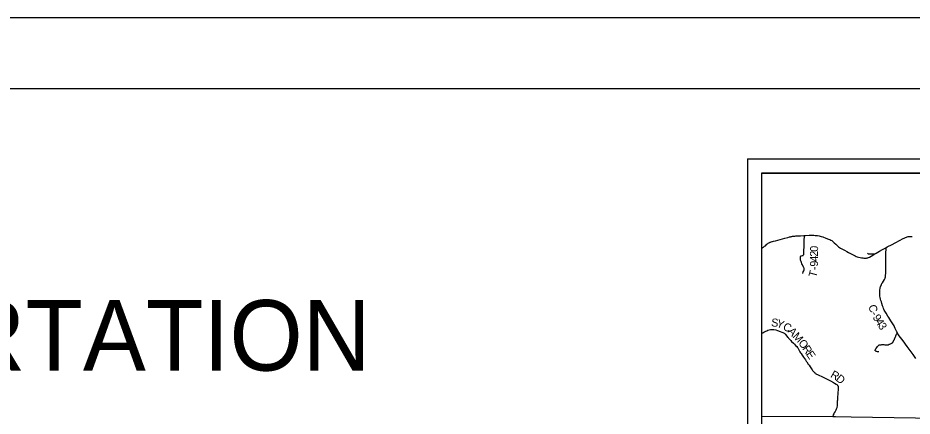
# Model space of a CAD drawing. Extents: x -10 to 158, y 8 to 33.
# Drawn here: x 143.32 to 149.67, y 30.14 to 32.96 of the extents above; entities that cross this region are included whole.
import ezdxf

# ---------------------------------------------------------------- set-up
doc = ezdxf.new("R2010")
doc.units = 0
for name, color, linetype in [('GM_X_County_Road', 7, 'Continuous'), ('GM_X_County_Road_Text', 7, 'Continuous'), ('GM_X_State_Route', 7, 'Continuous'), ('GM_X_Township_Road', 7, 'Continuous'), ('GM_X_Township_Road_Text', 7, 'Continuous'), ('GM_X_Township_Text', 7, 'Continuous'), ('SH_Border', 7, 'Continuous'), ('SH_Cut_Line', 7, 'Continuous'), ('SH_Data', 7, 'Continuous'), ('SH_Text', 7, 'Continuous')]:
    doc.layers.add(name, color=color, linetype=linetype)

msp = doc.modelspace()

# ---------------------------------------------------------------- linework, layer by layer
at = {"layer": 'GM_X_County_Road'}
for points in [[(149.568, 30.7293), (149.564, 30.737), (149.5594, 30.7464), (149.5529, 30.7612), (149.5472, 30.7737), (149.5438, 30.7804), (149.5405, 30.7864), (149.5355, 30.7943), (149.5222, 30.8153), (149.5148, 30.8267), (149.5069, 30.8386), (149.5008, 30.848), (149.4871, 30.8695), (149.4781, 30.8837), (149.4741, 30.8906), (149.4711, 30.8967), (149.4686, 30.9029), (149.4655, 30.9117), (149.4622, 30.9223), (149.4579, 30.9372), (149.4538, 30.9509), (149.4507, 30.9604), (149.4482, 30.9693), (149.4454, 30.9814), (149.4436, 30.9905), (149.4429, 30.9966), (149.4426, 31.0027), (149.4427, 31.0132), (149.4431, 31.0238), (149.444, 31.0342), (149.4453, 31.0447), (149.4465, 31.0513), (149.448, 31.0566), (149.4503, 31.063), (149.4539, 31.0708), (149.4578, 31.0786), (149.4615, 31.0849), (149.4689, 31.0964), (149.4759, 31.1082), (149.4785, 31.1132), (149.4802, 31.1173), (149.4814, 31.1209), (149.4827, 31.1264), (149.4837, 31.1326), (149.4843, 31.1382), (149.4847, 31.1495), (149.4848, 31.165), (149.4849, 31.1718), (149.4852, 31.1861), (149.4852, 31.2017), (149.4852, 31.2097), (149.4854, 31.2271), (149.4857, 31.2408), (149.4858, 31.2457), (149.4861, 31.2662), (149.4863, 31.2792), (149.4865, 31.3035), (149.4868, 31.3159), (149.4868, 31.3215), (149.4869, 31.3266), (149.4869, 31.3284), (149.4867, 31.3302), (149.4864, 31.3313), (149.4856, 31.3324), (149.4851, 31.3331)], [(149.6992, 30.5485), (149.6894, 30.5612), (149.6788, 30.5757), (149.6445, 30.623), (149.6371, 30.633), (149.6076, 30.673), (149.5895, 30.6975), (149.5808, 30.7096), (149.5718, 30.7229), (149.5683, 30.7288), (149.568, 30.7293)]]:
    msp.add_lwpolyline(points, dxfattribs=at)
at = {"layer": 'GM_X_State_Route'}
msp.add_lwpolyline([(148.6038, 31.3308), (148.6059, 31.3317), (148.6095, 31.3334), (148.6132, 31.3353), (148.6167, 31.3374), (148.6196, 31.3392), (148.6252, 31.3433), (148.6304, 31.3477), (148.6417, 31.3584), (148.6448, 31.361), (148.6479, 31.3634), (148.6511, 31.3656), (148.6541, 31.3674), (148.6572, 31.369), (148.6606, 31.3707), (148.6636, 31.3719), (148.667, 31.3731), (148.6718, 31.3746), (148.6776, 31.3763), (148.6821, 31.3775), (148.6891, 31.3793), (148.7013, 31.3824), (148.7178, 31.3869), (148.7698, 31.4012), (148.7908, 31.4069), (148.8018, 31.4097), (148.8082, 31.4113), (148.8143, 31.4126), (148.819, 31.4134), (148.824, 31.4142), (148.8281, 31.4148), (148.8326, 31.4154), (148.8393, 31.4161), (148.8468, 31.4167), (148.8616, 31.4177), (148.8796, 31.4187), (148.9033, 31.4199), (148.909, 31.4203), (148.9152, 31.4206), (148.9404, 31.4213), (148.9633, 31.4216), (148.9739, 31.4216), (148.985, 31.4211), (148.9942, 31.4202), (149.0016, 31.4192), (149.0119, 31.4172), (149.0197, 31.4154), (149.0269, 31.4134), (149.0381, 31.4097), (149.0597, 31.4019), (149.0776, 31.395), (149.0879, 31.3908), (149.0951, 31.3872), (149.1014, 31.3834), (149.1069, 31.3795), (149.1126, 31.3748), (149.1191, 31.369), (149.1306, 31.3577), (149.1377, 31.3508), (149.1437, 31.3454), (149.1496, 31.3407), (149.1562, 31.3359), (149.1641, 31.3309), (149.1737, 31.3252), (149.1917, 31.3154), (149.2076, 31.3069), (149.2207, 31.2998), (149.2442, 31.287), (149.258, 31.2799), (149.2676, 31.2753), (149.2751, 31.2722), (149.2827, 31.2695), (149.2923, 31.2668), (149.3026, 31.2644), (149.3131, 31.2623), (149.3229, 31.2608), (149.3304, 31.2599), (149.3373, 31.2596), (149.3435, 31.2598), (149.3492, 31.2605), (149.3541, 31.2615), (149.3583, 31.2628), (149.363, 31.2646), (149.3687, 31.2673), (149.3803, 31.2734), (149.408, 31.2893), (149.4164, 31.2941), (149.4417, 31.3086), (149.4622, 31.3203), (149.4851, 31.3331), (149.4947, 31.3385), (149.5045, 31.3439), (149.5206, 31.352), (149.5305, 31.3571), (149.5519, 31.3686), (149.5871, 31.3869), (149.6048, 31.3961), (149.6196, 31.4038), (149.6258, 31.4066), (149.6315, 31.4088), (149.638, 31.4108), (149.6452, 31.4125), (149.6506, 31.4134), (149.6549, 31.4136), (149.6635, 31.4133), (149.6727, 31.4125)], dxfattribs=at)
at = {"layer": 'GM_X_Township_Road'}
for points in [[(148.8967, 31.1501), (148.8968, 31.1519), (148.8973, 31.1556), (148.8982, 31.1591), (148.8996, 31.1625), (148.9033, 31.1695), (148.9043, 31.1717), (148.905, 31.1735), (148.9059, 31.1764), (148.9063, 31.1794), (148.9064, 31.1806), (148.9059, 31.1843), (148.9052, 31.1873), (148.904, 31.1909), (148.9015, 31.1966), (148.8943, 31.2111), (148.8902, 31.2195), (148.8864, 31.228), (148.8836, 31.2349), (148.8821, 31.2396), (148.881, 31.2445), (148.8804, 31.2488), (148.88, 31.2562), (148.8799, 31.2649), (148.88, 31.268), (148.8805, 31.2715), (148.8812, 31.273), (148.8822, 31.2741), (148.8833, 31.2751), (148.8844, 31.2758), (148.8873, 31.2767), (148.8935, 31.2775), (148.8959, 31.2783), (148.8976, 31.2791), (148.8995, 31.2806), (148.9008, 31.282), (148.9018, 31.2835), (148.9028, 31.2858), (148.9035, 31.2881), (148.9041, 31.2918), (148.9045, 31.2987), (148.9046, 31.3136), (148.9049, 31.3397), (148.9056, 31.3627), (148.9064, 31.3832), (148.907, 31.3944), (148.908, 31.4068), (148.9085, 31.4147), (148.909, 31.4203)], [(149.3556, 31.2959), (149.3574, 31.2933), (149.3587, 31.292), (149.3602, 31.2909), (149.3613, 31.2905), (149.3631, 31.2901), (149.3668, 31.2897), (149.3724, 31.2897), (149.3848, 31.2902), (149.3946, 31.2905), (149.4, 31.2903), (149.4034, 31.29), (149.4072, 31.2894), (149.408, 31.2893)], [(148.6038, 30.7274), (148.6042, 30.7275), (148.608, 30.7284), (148.6124, 30.73), (148.6207, 30.7338), (148.634, 30.7413), (148.6419, 30.745), (148.6481, 30.7479), (148.6566, 30.7507), (148.6664, 30.7531), (148.6701, 30.7538), (148.6748, 30.7543), (148.6833, 30.7545), (148.6875, 30.7543), (148.6915, 30.7538), (148.7048, 30.7511), (148.7177, 30.7466), (148.7351, 30.7399), (148.7478, 30.7349), (148.7545, 30.732), (148.7589, 30.73), (148.7634, 30.7277), (148.7683, 30.7244), (148.7719, 30.7213), (148.7741, 30.719), (148.7833, 30.7073), (148.7886, 30.7002), (148.7915, 30.6964), (148.7946, 30.6927), (148.7971, 30.6899), (148.8023, 30.6847), (148.8078, 30.6791), (148.8118, 30.6751), (148.8169, 30.6696), (148.8307, 30.6561), (148.8384, 30.6489), (148.8453, 30.6411), (148.8528, 30.6329), (148.8583, 30.6265), (148.859, 30.6255), (148.8606, 30.6232), (148.8631, 30.6192), (148.8761, 30.5949), (148.8798, 30.5889), (148.8814, 30.5863), (148.8838, 30.5826), (148.8908, 30.5724), (148.9019, 30.5579), (148.9091, 30.5475), (148.915, 30.5382), (148.9201, 30.5302), (148.924, 30.5242), (148.9345, 30.509), (148.9408, 30.5001), (148.9478, 30.4902), (148.9531, 30.4827), (148.959, 30.474), (148.9625, 30.4688), (148.966, 30.4638), (148.9706, 30.4577), (148.9734, 30.4543), (148.9785, 30.4491), (148.9855, 30.4432), (148.9894, 30.4402), (148.9936, 30.4377), (149, 30.4347), (149.0141, 30.4284), (149.026, 30.4232), (149.0499, 30.4117), (149.078, 30.3972), (149.092, 30.39), (149.1138, 30.3776), (149.1218, 30.373), (149.1333, 30.3651), (149.1366, 30.3628), (149.139, 30.3608), (149.1413, 30.3586), (149.1434, 30.3561), (149.1449, 30.3536), (149.1461, 30.3513), (149.1472, 30.3484), (149.1478, 30.3461), (149.1478, 30.3436), (149.1476, 30.3393), (149.1468, 30.3269), (149.1453, 30.307), (149.1449, 30.3033), (149.1446, 30.299), (149.1426, 30.2718), (149.1415, 30.2532), (149.1412, 30.2457), (149.1411, 30.2426), (149.1407, 30.2327), (149.1401, 30.2203), (149.1394, 30.2123), (149.1381, 30.2024), (149.1374, 30.1988), (149.1361, 30.194), (149.1341, 30.1888), (149.1315, 30.1831), (149.1252, 30.1724), (149.1197, 30.163), (149.1156, 30.1557), (149.1128, 30.1498), (149.1108, 30.1447), (149.1095, 30.1402), (149.1085, 30.1359)], [(149.4362, 30.5946), (149.4314, 30.5953), (149.4264, 30.5959), (149.4225, 30.5968), (149.418, 30.5983), (149.4154, 30.5995), (149.4134, 30.6005), (149.4117, 30.6019), (149.411, 30.6026), (149.4106, 30.6034), (149.4103, 30.6044), (149.4103, 30.6056), (149.4105, 30.6068), (149.411, 30.6088), (149.412, 30.6109), (149.4153, 30.6165), (149.422, 30.627), (149.4268, 30.6343), (149.4303, 30.6384), (149.4336, 30.6412), (149.436, 30.6427), (149.4389, 30.644), (149.4412, 30.6448), (149.443, 30.6452), (149.4468, 30.6457), (149.4521, 30.6462), (149.4573, 30.6464), (149.4715, 30.6465), (149.4774, 30.6462), (149.482, 30.6458), (149.4878, 30.6452), (149.4942, 30.6449), (149.4978, 30.645), (149.4998, 30.6453), (149.5033, 30.6461), (149.5101, 30.6486), (149.5151, 30.6503), (149.5197, 30.652), (149.5236, 30.6538), (149.5279, 30.656), (149.5309, 30.6581), (149.5326, 30.6597), (149.5342, 30.6614), (149.5353, 30.6628), (149.5372, 30.6659), (149.5382, 30.668), (149.5397, 30.6706), (149.5407, 30.6726), (149.542, 30.6751), (149.5433, 30.6776), (149.5445, 30.6802), (149.5462, 30.684), (149.5471, 30.686), (149.5493, 30.6912), (149.5504, 30.6937), (149.5513, 30.6958), (149.5521, 30.6978), (149.5539, 30.7023), (149.5557, 30.7067), (149.5565, 30.7087), (149.5574, 30.7108), (149.5586, 30.714), (149.56, 30.717), (149.562, 30.7208), (149.5642, 30.7247), (149.5659, 30.7272), (149.5674, 30.7287), (149.568, 30.7293)]]:
    msp.add_lwpolyline(points, dxfattribs=at)
at = {"layer": 'GM_X_Township_Text'}
for points in [[(148.6038, 30.1399), (149.1083, 30.1364), (149.1287, 30.1368), (149.2397, 30.1351), (150.0007, 30.1222), (150.0269, 30.1247), (150.6451, 30.1119), (150.6811, 30.1115), (151.1372, 30.1057), (152.063, 30.0899), (152.8656, 30.0723), (153.1825, 30.071), (153.2474, 30.0684), (153.3319, 30.0657), (153.3945, 30.0654), (153.6154, 30.0623), (153.6996, 30.0615), (153.7013, 30.1642), (153.702, 30.2085), (153.7021, 30.212), (153.7282, 31.2273), (153.7348, 31.8623)], [(153.7348, 31.8623), (148.6038, 31.8623), (148.6038, 30.1399)]]:
    msp.add_lwpolyline(points, dxfattribs=at)
at = {"layer": 'SH_Border'}
msp.add_lwpolyline([(125.5038, 32.4623), (157.5038, 32.4623), (157.5038, 11.4623), (125.5038, 11.4623)], close=True, dxfattribs=at)
at = {"layer": 'SH_Cut_Line'}
msp.add_lwpolyline([(124.0038, 10.9623), (158.0038, 10.9623), (158.0038, 32.9623), (124.0038, 32.9623)], close=True, dxfattribs=at)
at = {"layer": 'SH_Data'}
for p, q in [((148.5038, 31.9623), (155.5038, 31.9623)), ((148.5038, 31.9623), (148.5038, 24.9623)), ((148.6038, 31.8623), (148.6038, 25.0623)), ((148.6038, 31.8623), (155.4038, 31.8623))]:
    msp.add_line(p, q, dxfattribs=at)

# ---------------------------------------------------------------- texts
at = {"layer": 'GM_X_County_Road_Text'}
for s, rotation, p in [('C', 287.15123, (149.3604, 30.9202)), ('-', 293.28117, (149.3764, 30.8694)), ('9', 301.36569, (149.3897, 30.8402)), ('4', 302.5294, (149.4086, 30.8092)), ('3', 302.77522, (149.4275, 30.7795))]:
    msp.add_text(s, height=0.0568, rotation=rotation, dxfattribs=at).set_placement(p)
at = {"layer": 'GM_X_Township_Road_Text'}
for s, rotation, p in [('2', 89.58888, (149.0037, 31.2695)), ('0', 88.1054, (149.004, 31.3041)), ('9', 90.52993, (149.0044, 31.1997)), ('4', 90.5766, (149.0041, 31.2347)), ('T', 74.84109, (148.9903, 31.1186)), ('-', 87.99395, (149.0035, 31.1736)), ('S', 354.90451, (148.67, 30.7766)), ('Y', 340.78749, (148.7046, 30.7739)), ('C', 329.9332, (148.7492, 30.7587)), ('A', 313.26617, (148.7862, 30.738)), ('M', 312.62676, (148.8203, 30.7017)), ('O', 306.83785, (148.8611, 30.6575)), ('R', 303.36748, (148.8906, 30.6182)), ('E', 303.34062, (148.9162, 30.5793)), ('R', 330.26529, (149.0876, 30.4184)), ('D', 320.26719, (149.126, 30.3968))]:
    msp.add_text(s, height=0.0568, rotation=rotation, dxfattribs=at).set_placement(p)
at = {"layer": 'SH_Text'}
msp.add_text('DEPARTMENT OF TRANSPORTATION', height=0.5, dxfattribs=at).set_placement((133.7572, 30.4623))

doc.saveas('drawing.dxf')
